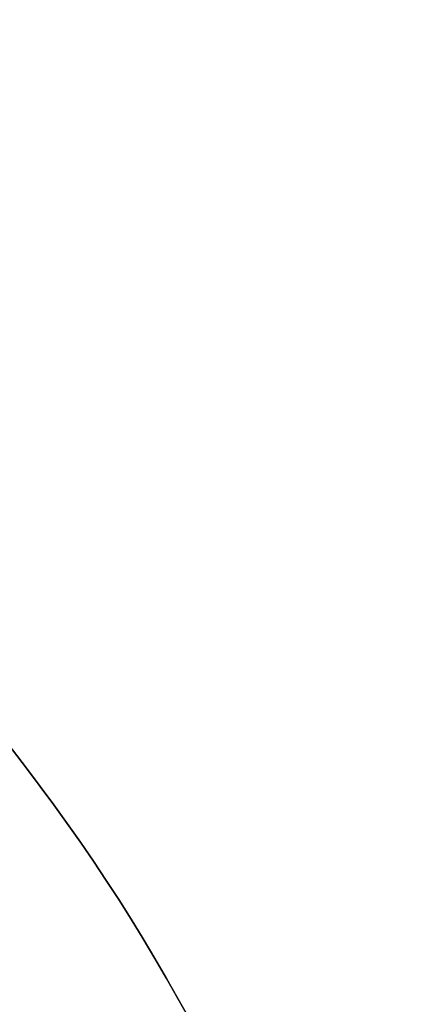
# Model space of a CAD drawing. Extents: x -3378 to 3007, y -425 to 173.
# Tile 358 of 396: x 2264.41 to 2267.55, y 34.34 to 42.07. Entities that reach past the tile are written whole.
import ezdxf

# ---------------------------------------------------------------- set-up
doc = ezdxf.new("R2010")
doc.units = 0
doc.layers.add('PREDEFINITO', color=7, linetype='CONTINUOUS')

msp = doc.modelspace()

# ---------------------------------------------------------------- linework, layer by layer
at = {"layer": 'PREDEFINITO'}
for centre in [(2252.552, 27.0743, 1255), (2252.552, 27.0743, 1235), (2252.552, 27.0743, 1245), (2252.552, 27.0743, 3155), (2252.552, 27.0743, 3175), (2252.552, 27.0743, 3165)]:
    msp.add_circle(centre, 15, dxfattribs=at)
at = {"layer": 'PREDEFINITO', "extrusion": (0, 0, -1)}
for centre in [(-2252.552, 27.0743, -3155), (-2252.552, 27.0743, -1255), (-2252.552, 27.0743, -2205)]:
    msp.add_circle(centre, 15, dxfattribs=at)

doc.saveas('drawing.dxf')
